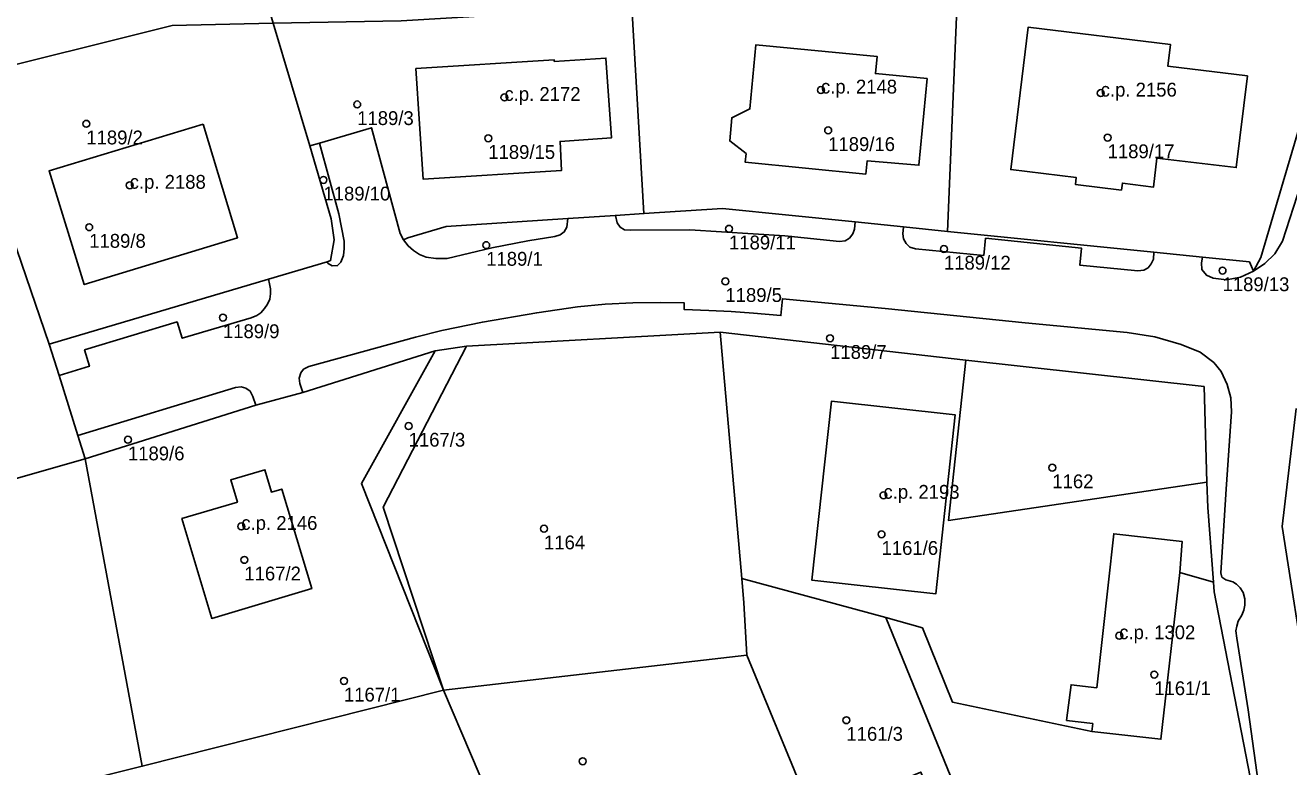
# Model space of a CAD drawing. Extents: x -878211 to -870363, y -1058464 to -1052522.
# Drawn here: x -875500 to -875408.6, y -1056384.3 to -1056330.6 of the extents above; entities that cross this region are included whole.
import ezdxf

# ---------------------------------------------------------------- set-up
doc = ezdxf.new("R2010")
doc.units = 0
for name, color, linetype in [('Definiční body', 7, 'Continuous'), ('Polygon budovy', 7, 'Continuous'), ('Polygon parcely', 7, 'Continuous')]:
    doc.layers.add(name, color=color, linetype=linetype)

msp = doc.modelspace()

# ---------------------------------------------------------------- linework, layer by layer
at = {"layer": 'Definiční body'}
for centre in [(-875465.34, -1056335.83994), (-875442.45, -1056335.30994), (-875422.22, -1056335.52994), (-875475.99, -1056336.34994), (-875495.58, -1056337.74994), (-875441.93, -1056338.22994), (-875466.51, -1056338.79994), (-875421.72, -1056338.74994), (-875492.44, -1056342.19994), (-875478.43, -1056341.80994), (-875495.37, -1056345.22994), (-875449.1, -1056345.34994), (-875466.66, -1056346.52994), (-875433.56, -1056346.80994), (-875413.41, -1056348.36994), (-875449.36, -1056349.14994), (-875485.7, -1056351.76994), (-875441.79, -1056353.26994), (-875472.27, -1056359.61994), (-875492.57, -1056360.60994), (-875425.72, -1056362.62994), (-875437.93, -1056364.62994), (-875484.37, -1056366.87994), (-875462.48, -1056367.04994), (-875438.07, -1056367.44994), (-875484.15, -1056369.29994), (-875420.88, -1056374.78994), (-875418.35, -1056377.59994), (-875476.95, -1056378.05994), (-875440.61, -1056380.89994), (-875459.68, -1056383.86994)]:
    msp.add_circle(centre, 0.25, dxfattribs=at)
at = {"layer": 'Polygon budovy'}
for points in [[(-875428.73, -1056341.06), (-875423.99, -1056341.64), (-875424.05, -1056342.14), (-875420.72, -1056342.54), (-875420.65, -1056342.04), (-875418.41, -1056342.34), (-875418.16, -1056340.24), (-875412.42, -1056340.92), (-875411.61, -1056334.28), (-875417.36, -1056333.58), (-875417.17, -1056332.02), (-875427.47, -1056330.76)], [(-875439.21, -1056341.39), (-875439.12, -1056340.43), (-875435.37, -1056340.75), (-875434.78, -1056334.48), (-875438.51, -1056334.12), (-875438.38, -1056332.89), (-875447.15, -1056332.03), (-875447.59, -1056336.67), (-875448.9, -1056337.31), (-875449.05, -1056338.99), (-875447.87, -1056339.9), (-875447.93, -1056340.53)], [(-875458, -1056333), (-875461.74, -1056333.24), (-875461.75, -1056333.11), (-875471.74, -1056333.76), (-875471.22, -1056341.75), (-875461.21, -1056341.12), (-875461.32, -1056339.02), (-875457.6, -1056338.77)], [(-875487.14, -1056337.77), (-875498.27, -1056341.15), (-875495.73, -1056349.38), (-875484.64, -1056345.99)], [(-875443.11, -1056370.78), (-875434.15, -1056371.76), (-875432.74, -1056358.81), (-875441.7, -1056357.82)], [(-875488.67, -1056366.31), (-875486.51, -1056373.54), (-875479.28, -1056371.38), (-875481.45, -1056364.18), (-875482.19, -1056364.4), (-875482.66, -1056362.78), (-875485.13, -1056363.5), (-875484.65, -1056365.12)], [(-875416.5, -1056370.22), (-875416.33, -1056367.96), (-875421.28, -1056367.41), (-875422.51, -1056378.55), (-875424.36, -1056378.34), (-875424.69, -1056380.92), (-875422.79, -1056381.14), (-875422.86, -1056381.73), (-875417.87, -1056382.28)]]:
    msp.add_lwpolyline(points, close=True, dxfattribs=at)
at = {"layer": 'Polygon parcely'}
for points in [[(-875418.39, -1056347.04), (-875414.86, -1056347.4), (-875411.47, -1056347.74), (-875411.16, -1056348.42), (-875410.64, -1056347.42), (-875406.59, -1056333.71), (-875400.67, -1056314.05), (-875403.11, -1056310.38), (-875415.33, -1056308.13), (-875420.85, -1056302.48), (-875424.03, -1056302.61), (-875428.34, -1056302.78), (-875431.52, -1056302.9), (-875433.3, -1056345.53)], [(-875449.57, -1056343.88), (-875439.97, -1056344.85), (-875436.47, -1056345.21), (-875433.3, -1056345.53), (-875431.52, -1056302.9), (-875432.16, -1056302.93), (-875436.29, -1056303.09), (-875440.8, -1056303.7), (-875441.2, -1056304.28), (-875448.56, -1056304.49), (-875441.02, -1056328.43), (-875456.13, -1056329.31), (-875455.26, -1056344.25)], [(-875504.67, -1056322.59), (-875504.56, -1056334.43), (-875489.37, -1056330.63), (-875482.06, -1056330.48), (-875486.78, -1056314.58), (-875495.44, -1056318.53)], [(-875478.72, -1056339.14), (-875474.96, -1056338.03), (-875472.87, -1056345.69), (-875472.64, -1056346.14), (-875472.33, -1056345.99), (-875469.56, -1056345.17), (-875460.75, -1056344.6), (-875457.31, -1056344.38), (-875455.26, -1056344.25), (-875456.13, -1056329.31), (-875472.81, -1056330.29), (-875482.06, -1056330.48), (-875479.42, -1056339.35)], [(-875477.91, -1056347.65), (-875477.65, -1056346.14), (-875477.86, -1056344.63), (-875479.42, -1056339.35), (-875482.06, -1056330.48), (-875489.37, -1056330.63), (-875504.56, -1056334.43), (-875503.24, -1056337.88), (-875501.96, -1056342.97), (-875498.26, -1056353.69), (-875482.41, -1056348.99), (-875478.17, -1056347.73)], [(-875420.65, -1056342.04), (-875418.41, -1056342.34), (-875418.16, -1056340.24), (-875412.42, -1056340.92), (-875411.61, -1056334.28), (-875417.36, -1056333.58), (-875417.17, -1056332.02), (-875427.47, -1056330.76), (-875428.73, -1056341.06), (-875423.99, -1056341.64), (-875424.05, -1056342.14), (-875420.72, -1056342.54)], [(-875420.65, -1056342.04), (-875420.72, -1056342.54), (-875424.05, -1056342.14), (-875423.99, -1056341.64), (-875428.73, -1056341.06), (-875427.47, -1056330.76), (-875417.17, -1056332.02), (-875417.36, -1056333.58), (-875411.61, -1056334.28), (-875412.42, -1056340.92), (-875418.16, -1056340.24), (-875418.41, -1056342.34)], [(-875438.38, -1056332.89), (-875447.15, -1056332.03), (-875447.59, -1056336.67), (-875448.9, -1056337.31), (-875449.05, -1056338.99), (-875447.87, -1056339.9), (-875447.93, -1056340.53), (-875439.21, -1056341.39), (-875439.12, -1056340.43), (-875435.37, -1056340.75), (-875434.78, -1056334.48), (-875438.51, -1056334.12)], [(-875438.38, -1056332.89), (-875438.51, -1056334.12), (-875434.78, -1056334.48), (-875435.37, -1056340.75), (-875439.12, -1056340.43), (-875439.21, -1056341.39), (-875447.93, -1056340.53), (-875447.87, -1056339.9), (-875449.05, -1056338.99), (-875448.9, -1056337.31), (-875447.59, -1056336.67), (-875447.15, -1056332.03)], [(-875471.22, -1056341.75), (-875471.74, -1056333.76), (-875461.75, -1056333.11), (-875461.74, -1056333.24), (-875458, -1056333), (-875457.6, -1056338.77), (-875461.32, -1056339.02), (-875461.21, -1056341.12)], [(-875471.22, -1056341.75), (-875461.21, -1056341.12), (-875461.32, -1056339.02), (-875457.6, -1056338.77), (-875458, -1056333), (-875461.74, -1056333.24), (-875461.75, -1056333.11), (-875471.74, -1056333.76)], [(-875487.14, -1056337.77), (-875498.27, -1056341.15), (-875495.73, -1056349.38), (-875484.64, -1056345.99)], [(-875487.14, -1056337.77), (-875484.64, -1056345.99), (-875495.73, -1056349.38), (-875498.27, -1056341.15)], [(-875479.42, -1056339.35), (-875477.86, -1056344.63), (-875477.65, -1056346.14), (-875477.91, -1056347.65), (-875478.17, -1056347.73), (-875478.08, -1056347.86), (-875477.81, -1056348.02), (-875477.41, -1056348.01), (-875477.17, -1056347.76), (-875476.99, -1056347.28), (-875476.93, -1056346.76), (-875476.94, -1056346.24), (-875477.12, -1056345.25), (-875477.31, -1056344.26), (-875478.72, -1056339.14)], [(-875496.2, -1056360.29), (-875497.55, -1056355.97), (-875498.26, -1056353.69), (-875501.96, -1056342.97), (-875525.82, -1056349.47), (-875520.61, -1056369.18), (-875511.97, -1056366.64), (-875495.67, -1056361.98)], [(-875455.26, -1056344.25), (-875457.31, -1056344.38), (-875457.18, -1056344.92), (-875456.97, -1056345.22), (-875456.66, -1056345.41), (-875456.24, -1056345.45), (-875451.94, -1056345.42), (-875445.06, -1056345.86), (-875441.12, -1056346.26), (-875440.71, -1056346.22), (-875440.39, -1056346.03), (-875440.15, -1056345.72), (-875440.03, -1056345.37), (-875439.97, -1056344.85), (-875449.57, -1056343.88)], [(-875460.75, -1056344.6), (-875469.56, -1056345.17), (-875472.33, -1056345.99), (-875472.64, -1056346.14), (-875472.31, -1056346.58), (-875471.92, -1056346.91), (-875471.49, -1056347.2), (-875471, -1056347.39), (-875470.3, -1056347.5), (-875469.48, -1056347.49), (-875466.25, -1056346.73), (-875463.64, -1056346.21), (-875461.69, -1056345.9), (-875461.31, -1056345.79), (-875461.01, -1056345.57), (-875460.82, -1056345.24)], [(-875418.39, -1056347.04), (-875433.3, -1056345.53), (-875436.47, -1056345.21), (-875436.52, -1056345.72), (-875436.49, -1056346.08), (-875436.3, -1056346.41), (-875436.02, -1056346.68), (-875435.62, -1056346.8), (-875430.68, -1056347.27), (-875430.55, -1056346.03), (-875423.61, -1056346.74), (-875423.73, -1056347.97), (-875419.53, -1056348.38), (-875419.1, -1056348.35), (-875418.79, -1056348.18), (-875418.56, -1056347.89), (-875418.41, -1056347.54)], [(-875411.16, -1056348.42), (-875411.47, -1056347.74), (-875414.86, -1056347.4), (-875414.93, -1056347.81), (-875414.91, -1056348.29), (-875414.57, -1056348.69), (-875414.09, -1056348.92), (-875413.13, -1056349.03), (-875412.11, -1056348.85)], [(-875482.41, -1056348.99), (-875498.26, -1056353.69), (-875497.55, -1056355.97), (-875495.36, -1056355.29), (-875495.71, -1056354.11), (-875489.02, -1056352.08), (-875488.64, -1056353.26), (-875483.66, -1056351.79), (-875483.25, -1056351.62), (-875482.97, -1056351.42), (-875482.69, -1056351.12), (-875482.48, -1056350.8), (-875482.31, -1056350.43), (-875482.26, -1056350.05), (-875482.25, -1056349.68), (-875482.32, -1056349.33)], [(-875468.09, -1056353.84), (-875474.11, -1056365.49), (-875469.75, -1056378.72), (-875447.82, -1056376.19), (-875448.03, -1056372.4), (-875448.18, -1056370.64), (-875449.74, -1056352.83)], [(-875433.22, -1056366.46), (-875431.97, -1056354.86), (-875449.74, -1056352.83), (-875448.18, -1056370.64), (-875437.77, -1056373.48), (-875435.11, -1056374.21), (-875432.94, -1056379.59), (-875422.86, -1056381.73), (-875417.87, -1056382.28), (-875416.5, -1056370.22), (-875414.06, -1056370.92), (-875414.47, -1056365.51), (-875414.55, -1056363.67)], [(-875470.34, -1056354.17), (-875475.69, -1056363.77), (-875469.75, -1056378.72), (-875474.11, -1056365.49), (-875468.09, -1056353.84)], [(-875470.34, -1056354.17), (-875479.92, -1056357.2), (-875483.32, -1056358.1), (-875495.67, -1056361.98), (-875491.53, -1056384.23), (-875469.75, -1056378.72), (-875475.69, -1056363.77)], [(-875414.74, -1056356.76), (-875431.97, -1056354.86), (-875433.22, -1056366.46), (-875414.55, -1056363.67)], [(-875483.32, -1056358.1), (-875483.53, -1056357.47), (-875483.73, -1056357.1), (-875484.04, -1056356.87), (-875484.38, -1056356.77), (-875484.79, -1056356.83), (-875496.2, -1056360.29), (-875495.67, -1056361.98)], [(-875434.15, -1056371.76), (-875432.74, -1056358.81), (-875441.7, -1056357.82), (-875443.11, -1056370.78)], [(-875434.15, -1056371.76), (-875443.11, -1056370.78), (-875441.7, -1056357.82), (-875432.74, -1056358.81)], [(-875511.97, -1056366.64), (-875520.61, -1056369.18), (-875515.55, -1056390.28), (-875509.37, -1056388.69), (-875491.53, -1056384.23), (-875495.67, -1056361.98)], [(-875482.19, -1056364.4), (-875481.45, -1056364.18), (-875479.28, -1056371.38), (-875486.51, -1056373.54), (-875488.67, -1056366.31), (-875484.65, -1056365.12), (-875485.13, -1056363.5), (-875482.66, -1056362.78)], [(-875482.19, -1056364.4), (-875482.66, -1056362.78), (-875485.13, -1056363.5), (-875484.65, -1056365.12), (-875488.67, -1056366.31), (-875486.51, -1056373.54), (-875479.28, -1056371.38), (-875481.45, -1056364.18)], [(-875409.65, -1056393.92), (-875410.09, -1056391.85), (-875414.01, -1056371.62), (-875414.06, -1056370.92), (-875416.5, -1056370.22), (-875417.87, -1056382.28), (-875422.86, -1056381.73), (-875432.94, -1056379.59), (-875435.11, -1056374.21), (-875437.77, -1056373.48), (-875426.59, -1056400.84)], [(-875428.48, -1056401.62), (-875426.59, -1056400.84), (-875437.77, -1056373.48), (-875448.18, -1056370.64), (-875448.03, -1056372.4), (-875447.82, -1056376.19), (-875444.4, -1056384.5), (-875443.01, -1056387.86), (-875435.23, -1056384.66)], [(-875443.01, -1056387.86), (-875444.4, -1056384.5), (-875447.82, -1056376.19), (-875469.75, -1056378.72), (-875465.85, -1056387.89), (-875461.88, -1056386.4), (-875458.58, -1056387.04), (-875450.06, -1056385.51), (-875446.1, -1056395.74), (-875442.72, -1056404.03), (-875451.45, -1056407.55), (-875450.24, -1056410.42), (-875436.07, -1056404.72)], [(-875491.53, -1056384.23), (-875509.37, -1056388.69), (-875508.4, -1056403.06), (-875505.79, -1056403.96), (-875504.59, -1056404), (-875471.67, -1056391.84), (-875465.25, -1056389.28), (-875465.85, -1056387.89), (-875469.75, -1056378.72)]]:
    msp.add_lwpolyline(points, close=True, dxfattribs=at)
for points in [[(-875406.59, -1056333.71), (-875410.64, -1056347.42), (-875411.16, -1056348.42), (-875410.35, -1056347.86), (-875409.62, -1056347.16), (-875409.07, -1056346.25), (-875407.48, -1056341.33)], [(-875407.48, -1056341.33), (-875409.07, -1056346.25), (-875409.62, -1056347.16), (-875410.35, -1056347.86), (-875411.16, -1056348.42), (-875412.11, -1056348.85), (-875413.13, -1056349.03), (-875414.09, -1056348.92), (-875414.57, -1056348.69), (-875414.91, -1056348.29), (-875414.93, -1056347.81), (-875414.86, -1056347.4), (-875418.39, -1056347.04), (-875418.41, -1056347.54), (-875418.56, -1056347.89), (-875418.79, -1056348.18), (-875419.1, -1056348.35), (-875419.53, -1056348.38), (-875423.73, -1056347.97), (-875423.61, -1056346.74), (-875430.55, -1056346.03), (-875430.68, -1056347.27), (-875435.62, -1056346.8), (-875436.02, -1056346.68), (-875436.3, -1056346.41), (-875436.49, -1056346.08), (-875436.52, -1056345.72), (-875436.47, -1056345.21), (-875439.97, -1056344.85), (-875440.03, -1056345.37), (-875440.15, -1056345.72), (-875440.39, -1056346.03), (-875440.71, -1056346.22), (-875441.12, -1056346.26), (-875445.06, -1056345.86), (-875451.94, -1056345.42), (-875456.24, -1056345.45), (-875456.66, -1056345.41), (-875456.97, -1056345.22), (-875457.18, -1056344.92), (-875457.31, -1056344.38), (-875460.75, -1056344.6), (-875460.82, -1056345.24), (-875461.01, -1056345.57), (-875461.31, -1056345.79), (-875461.69, -1056345.9), (-875463.64, -1056346.21), (-875466.25, -1056346.73), (-875469.48, -1056347.49), (-875470.3, -1056347.5), (-875471, -1056347.39), (-875471.49, -1056347.2), (-875471.92, -1056346.91), (-875472.31, -1056346.58), (-875472.64, -1056346.14), (-875472.87, -1056345.69), (-875474.96, -1056338.03), (-875478.72, -1056339.14), (-875477.31, -1056344.26), (-875477.12, -1056345.25), (-875476.94, -1056346.24), (-875476.93, -1056346.76), (-875476.99, -1056347.28), (-875477.17, -1056347.76), (-875477.41, -1056348.01), (-875477.81, -1056348.02), (-875478.08, -1056347.86), (-875478.17, -1056347.73), (-875482.41, -1056348.99), (-875482.32, -1056349.33), (-875482.25, -1056349.68), (-875482.26, -1056350.05), (-875482.31, -1056350.43), (-875482.48, -1056350.8), (-875482.69, -1056351.12), (-875482.97, -1056351.42), (-875483.25, -1056351.62), (-875483.66, -1056351.79), (-875488.64, -1056353.26), (-875489.02, -1056352.08), (-875495.71, -1056354.11), (-875495.36, -1056355.29), (-875497.55, -1056355.97), (-875496.2, -1056360.29), (-875484.79, -1056356.83), (-875484.38, -1056356.77), (-875484.04, -1056356.87), (-875483.73, -1056357.1), (-875483.53, -1056357.47), (-875483.32, -1056358.1), (-875479.92, -1056357.2), (-875480.14, -1056356.54), (-875480.18, -1056356.16), (-875480.07, -1056355.77), (-875479.87, -1056355.5)], [(-875409.65, -1056393.92), (-875411.55, -1056380.14), (-875412.37, -1056374.97), (-875412.44, -1056374.44), (-875412.38, -1056374.09), (-875412.27, -1056373.74), (-875412.02, -1056373.31), (-875411.86, -1056372.94), (-875411.79, -1056372.57), (-875411.8, -1056372.13), (-875411.91, -1056371.65), (-875412.14, -1056371.33), (-875412.4, -1056371.07), (-875412.66, -1056370.9), (-875413.18, -1056370.74), (-875413.46, -1056370.55), (-875413.53, -1056370.23), (-875413.14, -1056364.18), (-875412.77, -1056358.6), (-875412.81, -1056357.58), (-875413.07, -1056356.62), (-875413.51, -1056355.68), (-875414.03, -1056355.03), (-875415.03, -1056354.28), (-875416.4, -1056353.72), (-875418.31, -1056353.17), (-875420.3, -1056352.86), (-875427.69, -1056352.14), (-875437.81, -1056351.11), (-875445.24, -1056350.41), (-875445.35, -1056351.62), (-875447.32, -1056351.44), (-875448.94, -1056351.32), (-875450.57, -1056351.25), (-875452.34, -1056351.19), (-875452.34, -1056350.71), (-875454.06, -1056350.68), (-875456.06, -1056350.71), (-875458.05, -1056350.81), (-875460.06, -1056351), (-875463.01, -1056351.42), (-875466.93, -1056352.1), (-875469.87, -1056352.71), (-875471.78, -1056353.19), (-875479.49, -1056355.31), (-875479.87, -1056355.5), (-875480.07, -1056355.77), (-875480.18, -1056356.16), (-875480.14, -1056356.54), (-875479.92, -1056357.2), (-875470.34, -1056354.17), (-875468.09, -1056353.84), (-875449.74, -1056352.83), (-875431.97, -1056354.86), (-875414.74, -1056356.76), (-875414.55, -1056363.67), (-875414.47, -1056365.51), (-875414.06, -1056370.92), (-875414.01, -1056371.62), (-875410.09, -1056391.85)], [(-875479.87, -1056355.5), (-875479.49, -1056355.31), (-875471.78, -1056353.19), (-875469.87, -1056352.71), (-875466.93, -1056352.1), (-875463.01, -1056351.42), (-875460.06, -1056351), (-875458.05, -1056350.81), (-875456.06, -1056350.71), (-875454.06, -1056350.68), (-875452.34, -1056350.71), (-875452.34, -1056351.19), (-875450.57, -1056351.25), (-875448.94, -1056351.32), (-875447.32, -1056351.44), (-875445.35, -1056351.62), (-875445.24, -1056350.41), (-875437.81, -1056351.11), (-875427.69, -1056352.14), (-875420.3, -1056352.86), (-875418.31, -1056353.17), (-875416.4, -1056353.72), (-875415.03, -1056354.28), (-875414.03, -1056355.03), (-875413.51, -1056355.68), (-875413.07, -1056356.62), (-875412.81, -1056357.58), (-875412.77, -1056358.6), (-875413.14, -1056364.18), (-875413.53, -1056370.23), (-875413.46, -1056370.55), (-875413.18, -1056370.74), (-875412.66, -1056370.9), (-875412.4, -1056371.07), (-875412.14, -1056371.33), (-875411.91, -1056371.65), (-875411.8, -1056372.13), (-875411.79, -1056372.57), (-875411.86, -1056372.94), (-875412.02, -1056373.31), (-875412.27, -1056373.74), (-875412.38, -1056374.09), (-875412.44, -1056374.44), (-875412.37, -1056374.97), (-875411.55, -1056380.14), (-875409.65, -1056393.92)], [(-875407.24, -1056378.74), (-875409.09, -1056366.89), (-875408.09, -1056358.35)], [(-875408.09, -1056358.35), (-875409.09, -1056366.89), (-875407.24, -1056378.74)]]:
    msp.add_lwpolyline(points, dxfattribs=at)

# ---------------------------------------------------------------- texts
at = {"layer": 'Definiční body'}
for s, p in [('c.p. 2148', (-875442.45, -1056335.56)), ('c.p. 2156', (-875422.22, -1056335.78)), ('c.p. 2172', (-875465.34, -1056336.09)), ('1189/3', (-875475.99, -1056337.839)), ('1189/2', (-875495.58, -1056339.239)), ('1189/15', (-875466.51, -1056340.289)), ('1189/16', (-875441.93, -1056339.719)), ('1189/17', (-875421.72, -1056340.239)), ('c.p. 2188', (-875492.44, -1056342.45)), ('1189/10', (-875478.43, -1056343.299)), ('1189/8', (-875495.37, -1056346.719)), ('1189/11', (-875449.1, -1056346.839)), ('1189/1', (-875466.66, -1056348.019)), ('1189/12', (-875433.56, -1056348.299)), ('1189/13', (-875413.41, -1056349.859)), ('1189/5', (-875449.36, -1056350.639)), ('1189/9', (-875485.7, -1056353.259)), ('1189/7', (-875441.79, -1056354.759)), ('1167/3', (-875472.27, -1056361.109)), ('1189/6', (-875492.57, -1056362.099)), ('1162', (-875425.72, -1056364.119)), ('c.p. 2193', (-875437.93, -1056364.879)), ('c.p. 2146', (-875484.37, -1056367.129)), ('1164', (-875462.48, -1056368.539)), ('1161/6', (-875438.07, -1056368.939)), ('1167/2', (-875484.15, -1056370.789)), ('c.p. 1302', (-875420.88, -1056375.04)), ('1167/1', (-875476.95, -1056379.549)), ('1161/1', (-875418.35, -1056379.089)), ('1161/3', (-875440.61, -1056382.389))]:
    msp.add_text(s, height=0.999996, dxfattribs=at).set_placement(p)

doc.saveas('drawing.dxf')
